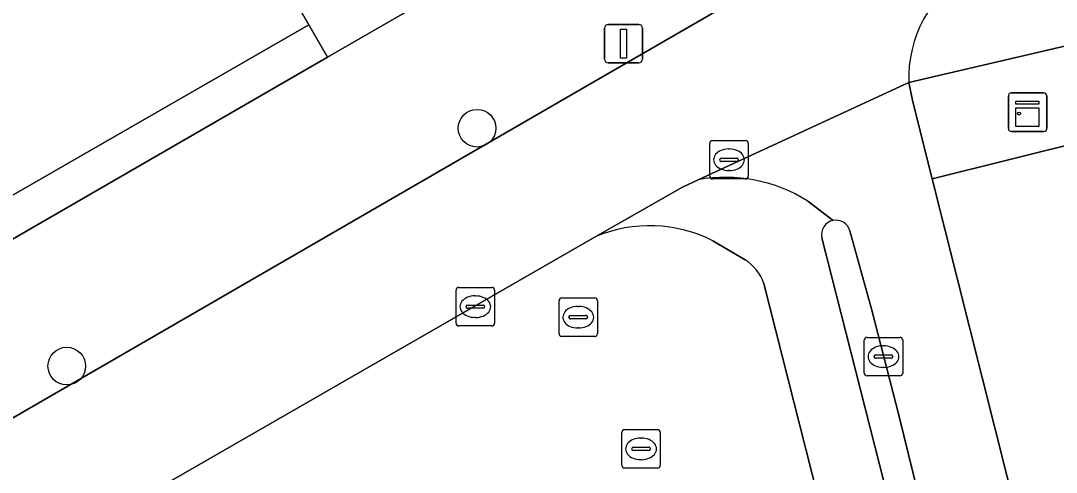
# Model space of a CAD drawing. Extents: x 158352 to 159489, y 383828 to 384603.
# Drawn here: x 159202.66 to 159229.58, y 384005.24 to 384016.98 of the extents above; entities that cross this region are included whole.
import ezdxf

# ---------------------------------------------------------------- set-up
doc = ezdxf.new("R2010")
doc.units = 0
for name, color, linetype in [('IMGEO_Berm_groen', 7, 'Continuous'), ('IMGEO_Boom', 7, 'Continuous'), ('IMGEO_Brandkraan', 7, 'Continuous'), ('IMGEO_Erf', 7, 'Continuous'), ('IMGEO_Fietspad_gesloten', 7, 'Continuous'), ('IMGEO_Kast', 7, 'Continuous'), ('IMGEO_Kolk', 7, 'Continuous'), ('IMGEO_Lichtmast', 7, 'Continuous'), ('IMGEO_Pand', 7, 'Continuous'), ('IMGEO_Rioolput', 7, 'Continuous'), ('IMGEO_Verkeerseiland_groen', 7, 'Continuous'), ('IMGEO_Verkeerseiland_open', 7, 'Continuous'), ('IMGEO_Voetpad_open', 7, 'Continuous')]:
    doc.layers.add(name, color=color, linetype=linetype)

msp = doc.modelspace()

# ---------------------------------------------------------------- linework, layer by layer
at = {"layer": 'IMGEO_Berm_groen'}
for points in [[(159217.608, 384011.37), (159197.824, 384000)], [(159221.49, 384010.766), (159220.655, 384011.259)], [(159226.233, 383993.366), (159221.981, 384010.151)]]:
    msp.add_lwpolyline(points, dxfattribs=at)
for centre, radius, start, end in [((159219.011, 384008.001), 3.65, 63.223, 112.6044), ((159220.806, 384009.716), 1.253, 20.3019, 56.904)]:
    msp.add_arc(centre, radius, start, end, dxfattribs=at)
at = {"layer": 'IMGEO_Boom'}
for centre in [(159214.524, 384014.183), (159203.861, 384008.002)]:
    msp.add_circle(centre, 0.489, dxfattribs=at)
at = {"layer": 'IMGEO_Brandkraan'}
for p, q in [((159216.655, 384008.846), (159216.655, 384009.698)), ((159216.73, 384009.772), (159217.582, 384009.772)), ((159217.656, 384009.698), (159217.656, 384008.846)), ((159217.143, 384009.552), (159217.168, 384009.552)), ((159216.914, 384009.266), (159216.914, 384009.278)), ((159217.352, 384009.229), (159216.954, 384009.229)), ((159216.957, 384009.315), (159217.355, 384009.315)), ((159217.398, 384009.278), (159217.398, 384009.266)), ((159217.166, 384008.992), (159217.141, 384008.992)), ((159217.582, 384008.772), (159216.73, 384008.772)), ((159218.286, 384005.424), (159218.286, 384006.276)), ((159218.361, 384006.35), (159219.213, 384006.35)), ((159218.774, 384006.13), (159218.799, 384006.13)), ((159219.287, 384006.276), (159219.287, 384005.424)), ((159218.545, 384005.844), (159218.545, 384005.856)), ((159218.588, 384005.893), (159218.986, 384005.893)), ((159219.029, 384005.856), (159219.029, 384005.844)), ((159218.983, 384005.807), (159218.585, 384005.807)), ((159219.213, 384005.35), (159218.361, 384005.35)), ((159218.797, 384005.57), (159218.772, 384005.57))]:
    msp.add_line(p, q, dxfattribs=at)
for points in [[(159216.655, 384008.846), (159216.655, 384009.698)], [(159216.73, 384009.772), (159217.582, 384009.772)], [(159217.656, 384009.698), (159217.656, 384008.846)], [(159217.582, 384008.772), (159216.73, 384008.772)], [(159218.286, 384005.424), (159218.286, 384006.276)], [(159218.361, 384006.35), (159219.213, 384006.35)], [(159219.287, 384006.276), (159219.287, 384005.424)], [(159219.213, 384005.35), (159218.361, 384005.35)]]:
    msp.add_lwpolyline(points, dxfattribs=at)
for centre, radius, start, end in [((159216.732, 384009.696), 0.0765, 91.552, 178.448), ((159216.732, 384009.696), 0.0765, 91.552, 178.448), ((159217.58, 384009.696), 0.0765, 1.552, 88.448), ((159217.58, 384009.696), 0.0765, 1.552, 88.448), ((159216.954, 384009.275), 0.0403, 85.8775, 175.7526), ((159216.951, 384009.265), 0.0366, 178.938, 274.7102), ((159217.355, 384009.272), 0.043, 264.8664, 352.4533), ((159217.359, 384009.277), 0.0386, 1.7309, 96.639), ((159216.732, 384008.848), 0.0765, 181.552, 268.448), ((159216.732, 384008.848), 0.0765, 181.552, 268.448), ((159217.58, 384008.848), 0.0765, 271.552, 358.448), ((159217.58, 384008.848), 0.0765, 271.552, 358.448), ((159218.363, 384006.274), 0.0765, 91.552, 178.448), ((159218.363, 384006.274), 0.0765, 91.552, 178.448), ((159219.211, 384006.274), 0.0765, 1.552, 88.448), ((159219.211, 384006.274), 0.0765, 1.552, 88.448), ((159218.585, 384005.853), 0.0403, 85.8775, 175.7526), ((159218.99, 384005.855), 0.0386, 1.7309, 96.639), ((159218.582, 384005.843), 0.0366, 178.938, 274.7102), ((159218.986, 384005.85), 0.043, 264.8664, 352.4533), ((159218.363, 384005.426), 0.0765, 181.552, 268.448), ((159218.363, 384005.426), 0.0765, 181.552, 268.448), ((159219.211, 384005.426), 0.0765, 271.552, 358.448), ((159219.211, 384005.426), 0.0765, 271.552, 358.448)]:
    msp.add_arc(centre, radius, start, end, dxfattribs=at)
for centre, major_axis, ratio, start_param, end_param in [((159217.142, 384009.272), (-0.387, 0.002), 0.722429, 4.712389, 7.853982), ((159217.167, 384009.272), (-0.39, 0.002), 0.717154, 1.570796, 4.712389), ((159218.773, 384005.85), (-0.387, 0.002), 0.722429, 4.712389, 7.853982), ((159218.798, 384005.85), (-0.39, 0.002), 0.717154, 1.570796, 4.712389)]:
    msp.add_ellipse(centre, major_axis=major_axis, ratio=ratio, start_param=start_param, end_param=end_param, dxfattribs=at)
at = {"layer": 'IMGEO_Erf'}
msp.add_lwpolyline([(159135.972, 383972.875), (159176.746, 383996.469), (159179.358, 383997.97), (159182.88, 384000), (159210.64, 384016.031), (159210.155, 384016.874), (159180.797, 384000), (159178.382, 383998.612), (159177.583, 384000), (159172.356, 384009.08), (159176.703, 384011.583), (159197.634, 384023.633), (159196.913, 384024.885), (159199.089, 384031.944), (159200.516, 384032.566), (159191.751, 384052.673)], dxfattribs=at)
at = {"layer": 'IMGEO_Fietspad_gesloten'}
for points in [[(159232.422, 384023.947), (159225.161, 384019.764), (159225.123, 384019.729), (159220.712, 384017.193), (159220.633, 384017.168), (159217.562, 384015.392), (159192.33, 384000.799), (159190.948, 384000), (159189.1, 383998.931), (159184.995, 383996.557), (159182.187, 383994.944), (159178.438, 383992.79), (159157.291, 383980.642), (159135.007, 383967.844), (159123.918, 383961.655)], [(159220.27, 384012.844), (159225.746, 384015.372)], [(159226.35, 384012.865), (159225.848, 384014.865), (159225.746, 384015.372), (159220.27, 384012.844)], [(159230.126, 383997.965), (159229.939, 383998.616), (159229.59, 384000), (159226.35, 384012.865)], [(159139.352, 383966.321), (159163.947, 383980.489), (159183.59, 383991.819), (159197.824, 384000), (159217.608, 384011.37), (159219.861, 384012.651), (159220.27, 384012.844)], [(159223.123, 384012.291), (159223.778, 384011.787)], [(159224.214, 384011.517), (159224.789, 384009.451), (159225.487, 384006.73), (159227.14, 384000), (159228.274, 383995.535), (159228.227, 383995.21), (159230.702, 383997.748)]]:
    msp.add_lwpolyline(points, dxfattribs=at)
for centre, radius, start, end in [((159228.935, 384015.492), 3.191, 120.7147, 182.1626), ((159220.982, 384008.882), 4.025, 57.8685, 100.1922), ((159223.851, 384011.418), 0.376, 15.2257, 101.2372)]:
    msp.add_arc(centre, radius, start, end, dxfattribs=at)
at = {"layer": 'IMGEO_Kast'}
for p, q in [((159228.334, 384014.174), (159228.334, 384015.015)), ((159228.334, 384015.015), (159228.334, 384014.174)), ((159228.409, 384015.099), (159229.25, 384015.099)), ((159229.25, 384015.099), (159228.409, 384015.099)), ((159229.334, 384015.024), (159229.334, 384014.183)), ((159229.334, 384014.183), (159229.334, 384015.024)), ((159229.259, 384014.099), (159228.418, 384014.099)), ((159228.418, 384014.099), (159229.259, 384014.099))]:
    msp.add_line(p, q, dxfattribs=at)
for points in [[(159228.529, 384014.889), (159229.129, 384014.889), (159229.129, 384014.804), (159228.529, 384014.804), (159228.529, 384014.889)], [(159228.529, 384014.714), (159229.129, 384014.714), (159229.129, 384014.225), (159228.529, 384014.225), (159228.529, 384014.714)]]:
    msp.add_lwpolyline(points, dxfattribs=at)
msp.add_circle((159228.613, 384014.563), 0.0377, dxfattribs=at)
for centre, start, end in [((159228.412, 384015.021), 92.4484, 184.2845), ((159228.412, 384015.021), 92.4484, 184.2845), ((159229.256, 384015.021), 2.4484, 94.2845), ((159229.256, 384015.021), 2.4484, 94.2845), ((159228.412, 384014.177), 182.4484, 274.2845), ((159228.412, 384014.177), 182.4484, 274.2845), ((159229.256, 384014.177), 272.4484, 4.2845), ((159229.256, 384014.177), 272.4484, 4.2845)]:
    msp.add_arc(centre, 0.0779, start, end, dxfattribs=at)
at = {"layer": 'IMGEO_Kolk'}
for p, q in [((159213.979, 384009.12), (159213.979, 384009.972)), ((159214.054, 384010.046), (159214.906, 384010.046)), ((159214.98, 384009.972), (159214.98, 384009.12)), ((159214.467, 384009.826), (159214.492, 384009.826)), ((159214.238, 384009.54), (159214.238, 384009.552)), ((159214.676, 384009.503), (159214.278, 384009.503)), ((159214.281, 384009.589), (159214.679, 384009.589)), ((159214.722, 384009.552), (159214.722, 384009.54)), ((159214.49, 384009.266), (159214.465, 384009.266)), ((159214.906, 384009.046), (159214.054, 384009.046)), ((159224.586, 384007.822), (159224.586, 384008.674)), ((159224.661, 384008.748), (159225.513, 384008.748)), ((159225.587, 384008.674), (159225.587, 384007.822)), ((159224.888, 384008.291), (159225.286, 384008.291)), ((159225.074, 384008.528), (159225.099, 384008.528)), ((159224.845, 384008.242), (159224.845, 384008.254)), ((159225.283, 384008.205), (159224.885, 384008.205)), ((159225.329, 384008.254), (159225.329, 384008.242)), ((159225.513, 384007.748), (159224.661, 384007.748)), ((159225.097, 384007.968), (159225.072, 384007.968))]:
    msp.add_line(p, q, dxfattribs=at)
for points in [[(159213.979, 384009.12), (159213.979, 384009.972)], [(159214.054, 384010.046), (159214.906, 384010.046)], [(159214.98, 384009.972), (159214.98, 384009.12)], [(159214.906, 384009.046), (159214.054, 384009.046)], [(159224.586, 384007.822), (159224.586, 384008.674)], [(159224.661, 384008.748), (159225.513, 384008.748)], [(159225.587, 384008.674), (159225.587, 384007.822)], [(159225.513, 384007.748), (159224.661, 384007.748)]]:
    msp.add_lwpolyline(points, dxfattribs=at)
for centre, radius, start, end in [((159214.056, 384009.97), 0.0765, 91.552, 178.448), ((159214.056, 384009.97), 0.0765, 91.552, 178.448), ((159214.904, 384009.97), 0.0765, 1.552, 88.448), ((159214.904, 384009.97), 0.0765, 1.552, 88.448), ((159214.278, 384009.549), 0.0403, 85.8775, 175.7526), ((159214.275, 384009.539), 0.0366, 178.938, 274.7102), ((159214.679, 384009.546), 0.043, 264.8664, 352.4533), ((159214.683, 384009.551), 0.0386, 1.7309, 96.639), ((159214.056, 384009.122), 0.0765, 181.552, 268.448), ((159214.056, 384009.122), 0.0765, 181.552, 268.448), ((159214.904, 384009.122), 0.0765, 271.552, 358.448), ((159214.904, 384009.122), 0.0765, 271.552, 358.448), ((159224.663, 384008.672), 0.0765, 91.552, 178.448), ((159224.663, 384008.672), 0.0765, 91.552, 178.448), ((159225.511, 384008.672), 0.0765, 1.552, 88.448), ((159225.511, 384008.672), 0.0765, 1.552, 88.448), ((159224.885, 384008.251), 0.0403, 85.8775, 175.7526), ((159225.29, 384008.253), 0.0386, 1.7309, 96.639), ((159224.882, 384008.241), 0.0366, 178.938, 274.7102), ((159225.286, 384008.248), 0.043, 264.8664, 352.4533), ((159224.663, 384007.824), 0.0765, 181.552, 268.448), ((159224.663, 384007.824), 0.0765, 181.552, 268.448), ((159225.511, 384007.824), 0.0765, 271.552, 358.448), ((159225.511, 384007.824), 0.0765, 271.552, 358.448)]:
    msp.add_arc(centre, radius, start, end, dxfattribs=at)
for centre, major_axis, ratio, start_param, end_param in [((159214.466, 384009.546), (-0.387, 0.002), 0.722429, 4.712389, 7.853982), ((159214.491, 384009.546), (-0.39, 0.002), 0.717154, 1.570796, 4.712389), ((159225.073, 384008.248), (-0.387, 0.002), 0.722429, 4.712389, 7.853982), ((159225.098, 384008.248), (-0.39, 0.002), 0.717154, 1.570796, 4.712389)]:
    msp.add_ellipse(centre, major_axis=major_axis, ratio=ratio, start_param=start_param, end_param=end_param, dxfattribs=at)
at = {"layer": 'IMGEO_Lichtmast'}
for p, q in [((159217.836, 384015.979), (159217.836, 384016.779)), ((159217.836, 384016.779), (159217.836, 384015.979)), ((159217.936, 384016.879), (159218.726, 384016.879)), ((159218.726, 384016.879), (159217.936, 384016.879)), ((159218.826, 384016.779), (159218.826, 384015.979)), ((159218.826, 384015.979), (159218.826, 384016.779)), ((159218.726, 384015.879), (159217.936, 384015.879)), ((159217.936, 384015.879), (159218.726, 384015.879))]:
    msp.add_line(p, q, dxfattribs=at)
msp.add_lwpolyline([(159218.256, 384016.754), (159218.406, 384016.754), (159218.406, 384016.004), (159218.256, 384016.004), (159218.256, 384016.754)], dxfattribs=at)
for centre, start, end in [((159217.936, 384016.779), 90, 180), ((159217.936, 384016.779), 90, 180), ((159218.726, 384016.779), 0, 90), ((159218.726, 384016.779), 360, 90), ((159217.936, 384015.979), 180, 270), ((159217.936, 384015.979), 180, 270), ((159218.726, 384015.979), 270, 0), ((159218.726, 384015.979), 270, 0)]:
    msp.add_arc(centre, 0.1, start, end, dxfattribs=at)
at = {"layer": 'IMGEO_Pand'}
msp.add_lwpolyline([(159176.703, 384011.583), (159172.356, 384009.08), (159177.583, 384000), (159178.382, 383998.612), (159180.797, 384000), (159210.155, 384016.874), (159209.212, 384018.512), (159210.366, 384021.972), (159210.617, 384022.725), (159211.3, 384022.498), (159212.208, 384025.221), (159211.522, 384025.45), (159211.772, 384026.201), (159212.987, 384029.849), (159214.665, 384030.587), (159202.839, 384057.534), (159201.06, 384056.748), (159198.299, 384055.527), (159191.751, 384052.673), (159200.516, 384032.566), (159199.089, 384031.944), (159196.913, 384024.885), (159197.634, 384023.633)], close=True, dxfattribs=at)
at = {"layer": 'IMGEO_Rioolput'}
for p, q in [((159220.572, 384012.938), (159220.572, 384013.79)), ((159220.647, 384013.864), (159221.499, 384013.864)), ((159221.573, 384013.79), (159221.573, 384012.938)), ((159220.874, 384013.407), (159221.272, 384013.407)), ((159221.06, 384013.644), (159221.085, 384013.644)), ((159220.831, 384013.358), (159220.831, 384013.37)), ((159221.269, 384013.321), (159220.871, 384013.321)), ((159221.315, 384013.37), (159221.315, 384013.358)), ((159221.499, 384012.864), (159220.647, 384012.864)), ((159221.083, 384013.084), (159221.058, 384013.084))]:
    msp.add_line(p, q, dxfattribs=at)
for points in [[(159220.572, 384012.938), (159220.572, 384013.79)], [(159220.647, 384013.864), (159221.499, 384013.864)], [(159221.573, 384013.79), (159221.573, 384012.938)], [(159221.499, 384012.864), (159220.647, 384012.864)]]:
    msp.add_lwpolyline(points, dxfattribs=at)
for centre, radius, start, end in [((159220.649, 384013.788), 0.0765, 91.552, 178.448), ((159220.649, 384013.788), 0.0765, 91.552, 178.448), ((159221.497, 384013.788), 0.0765, 1.552, 88.448), ((159221.497, 384013.788), 0.0765, 1.552, 88.448), ((159220.871, 384013.367), 0.0403, 85.8775, 175.7526), ((159221.276, 384013.369), 0.0386, 1.7309, 96.639), ((159220.868, 384013.357), 0.0366, 178.938, 274.7102), ((159221.272, 384013.364), 0.043, 264.8664, 352.4533), ((159220.649, 384012.94), 0.0765, 181.552, 268.448), ((159220.649, 384012.94), 0.0765, 181.552, 268.448), ((159221.497, 384012.94), 0.0765, 271.552, 358.448), ((159221.497, 384012.94), 0.0765, 271.552, 358.448)]:
    msp.add_arc(centre, radius, start, end, dxfattribs=at)
for centre, major_axis, ratio, start_param, end_param in [((159221.059, 384013.364), (-0.387, 0.002), 0.722429, 4.712389, 7.853982), ((159221.084, 384013.364), (-0.39, 0.002), 0.717154, 1.570796, 4.712389)]:
    msp.add_ellipse(centre, major_axis=major_axis, ratio=ratio, start_param=start_param, end_param=end_param, dxfattribs=at)
at = {"layer": 'IMGEO_Verkeerseiland_groen'}
msp.add_lwpolyline([(159225.746, 384015.372), (159229.909, 384016.338), (159230.461, 384013.889), (159226.35, 384012.865), (159229.59, 384000), (159229.939, 383998.616), (159231.28, 384000), (159233.643, 384002.715)], dxfattribs=at)
msp.add_arc((159228.935, 384015.492), 3.191, 120.7147, 182.1626, dxfattribs=at)
at = {"layer": 'IMGEO_Verkeerseiland_open'}
for points in [[(159228.118, 383995.098), (159228.227, 383995.21), (159228.274, 383995.535), (159227.14, 384000), (159225.487, 384006.73), (159224.789, 384009.451), (159224.214, 384011.517)], [(159223.487, 384011.335), (159226.369, 384000), (159227.556, 383995.333)]]:
    msp.add_lwpolyline(points, dxfattribs=at)
for centre, radius, start, end in [((159223.853, 384011.419), 0.375, 101.5064, 192.9463), ((159223.851, 384011.418), 0.376, 15.2257, 101.2372)]:
    msp.add_arc(centre, radius, start, end, dxfattribs=at)
at = {"layer": 'IMGEO_Voetpad_open'}
for points in [[(159217.531, 384023.448), (159215.344, 384030.886), (159214.665, 384030.587), (159212.987, 384029.849), (159211.772, 384026.201), (159211.522, 384025.45), (159212.208, 384025.221), (159211.3, 384022.498), (159210.617, 384022.725), (159210.366, 384021.972), (159209.212, 384018.512), (159210.155, 384016.874), (159210.64, 384016.031), (159215.502, 384018.839)], [(159215.502, 384018.839), (159210.64, 384016.031), (159182.88, 384000), (159179.358, 383997.97), (159180.887, 383995.368), (159181.668, 383995.82), (159182.187, 383994.944), (159184.995, 383996.557), (159189.1, 383998.931), (159190.948, 384000), (159192.33, 384000.799), (159217.562, 384015.392), (159220.633, 384017.168)], [(159220.27, 384012.844), (159219.861, 384012.651), (159217.608, 384011.37)], [(159223.778, 384011.787), (159223.123, 384012.291)], [(159220.655, 384011.259), (159221.49, 384010.766)], [(159227.556, 383995.333), (159226.369, 384000), (159223.487, 384011.335)], [(159221.981, 384010.151), (159226.233, 383993.366)]]:
    msp.add_lwpolyline(points, dxfattribs=at)
msp.add_lwpolyline([(159226.35, 384012.865), (159230.461, 384013.889), (159229.909, 384016.338), (159225.746, 384015.372), (159225.848, 384014.865)], close=True, dxfattribs=at)
for centre, radius, start, end in [((159220.982, 384008.882), 4.025, 57.8685, 100.1922), ((159223.853, 384011.419), 0.375, 101.5064, 192.9463), ((159219.011, 384008.001), 3.65, 63.223, 112.6044), ((159220.806, 384009.716), 1.253, 20.3019, 56.904)]:
    msp.add_arc(centre, radius, start, end, dxfattribs=at)

doc.saveas('drawing.dxf')
